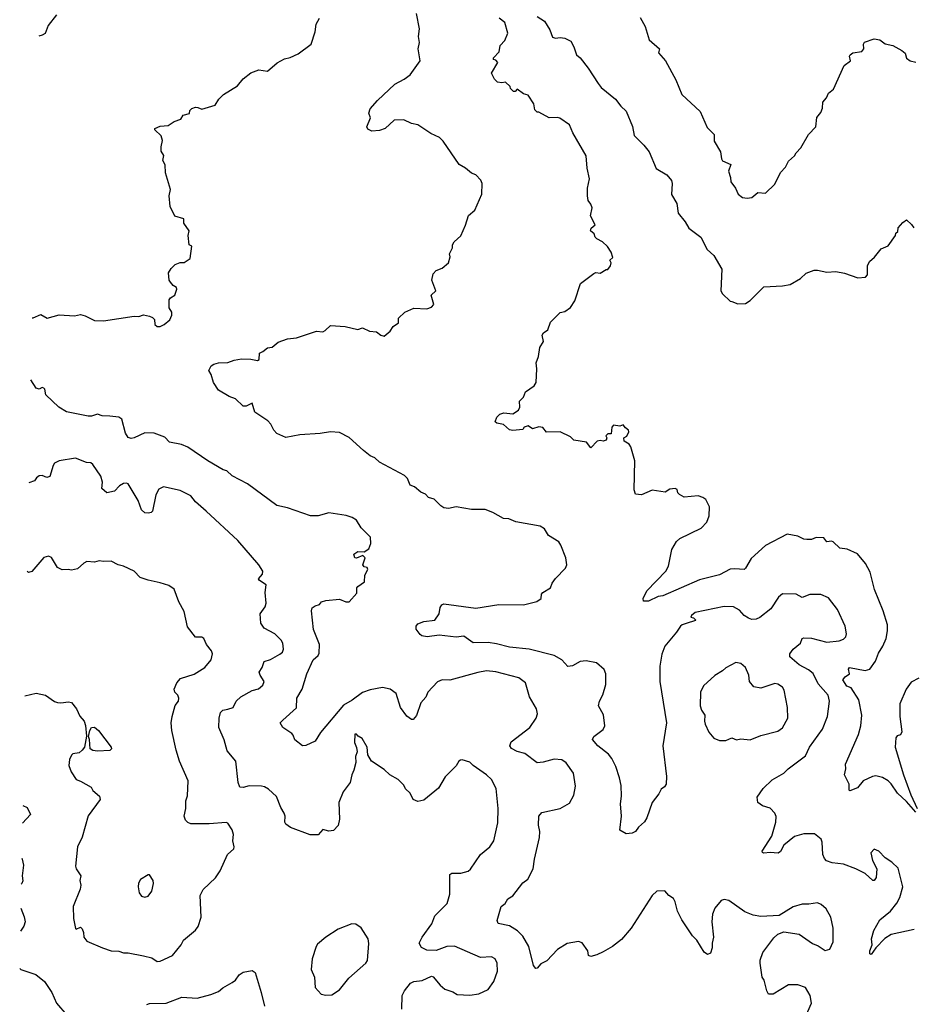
# Model space of a CAD drawing. Extents: x 2056909 to 2160450, y 827444 to 1016825.
# Tile 325 of 501: x 2059237 to 2065070, y 959347 to 965774. Entities that reach past the tile are written whole.
import ezdxf

# ---------------------------------------------------------------- set-up
doc = ezdxf.new("R2010")
doc.units = 0

msp = doc.modelspace()

# ---------------------------------------------------------------- linework, layer by layer
at = {"layer": '0CON10XD'}
for points in [[(2059477.5, 965805), (2059423, 965737), (2059403.3, 965685), (2059385, 965672.5), (2059362.5, 965667.7)], [(2061230, 963745), (2061265, 963778.8), (2061360.7, 963770.7), (2061445, 963751.2), (2061475, 963763.3), (2061520.7, 963740.7), (2061565, 963736.7), (2061593.9, 963713.9), (2061615, 963707.5), (2061655, 963740), (2061675, 963772.5), (2061710, 963795), (2061710, 963825), (2061750, 963865), (2061809.3, 963890.7), (2061895, 963886.7), (2061925, 963897.5), (2061940, 963915), (2061922.5, 963975), (2061952.5, 964005), (2061926.7, 964075), (2061936.7, 964115), (2061955, 964136.7), (2061995, 964153.3), (2062035, 964187.5), (2062047, 964227), (2062043.3, 964245), (2062061.2, 964285), (2062061.2, 964305), (2062073.3, 964325), (2062116.1, 964363.9), (2062147.7, 964432.3), (2062166.2, 964495), (2062208.3, 964531.7), (2062253.8, 964635), (2062256, 964705), (2062247.3, 964727.3), (2062215, 964762.5), (2062185, 964773.3), (2062147.5, 964805), (2062105, 964830), (2062000.8, 964980.8), (2061977.5, 965005), (2061920.3, 965030.3), (2061835, 965088.8), (2061795, 965096.2), (2061745, 965120), (2061682.3, 965117.7), (2061622.5, 965065), (2061585, 965051.2), (2061535, 965046.7), (2061510.5, 965060.5), (2061502.5, 965075), (2061526.4, 965133.6), (2061516.2, 965165), (2061525, 965192.5), (2061573, 965247), (2061685, 965353.3), (2061746.7, 965385), (2061786.2, 965415), (2061852, 965505), (2061838.8, 965585), (2061846, 965625), (2061840.8, 965665), (2061846.2, 965715), (2061828, 965815)], [(2062614.2, 965794.2), (2062662.5, 965765), (2062698.3, 965708.3), (2062715, 965660), (2062735, 965652.5), (2062765, 965657.5), (2062795, 965652.5), (2062833.9, 965633.9), (2062855, 965597.5), (2062872, 965545), (2062896.2, 965525), (2062947.2, 965457.2), (2063012.5, 965357.5), (2063031.7, 965331.7), (2063126, 965255), (2063159.7, 965209.7), (2063196.4, 965176.4), (2063237, 965077), (2063247.9, 965017.9), (2063311.2, 964955), (2063345, 964911.2), (2063391.8, 964801.8), (2063461.7, 964761.7), (2063491.4, 964725), (2063496.7, 964705), (2063492.4, 964632.4), (2063525.6, 964575), (2063535, 964512), (2063581.4, 964455), (2063605, 964414.2), (2063683.7, 964353.7), (2063724.2, 964275), (2063768, 964235), (2063819.2, 964145), (2063814, 964005), (2063823.8, 963985), (2063875, 963936.2), (2063884.2, 963934.2), (2063925, 963918.8), (2063975, 963921.2), (2064005, 963942), (2064095, 964030), (2064215, 964036), (2064265, 964046.7), (2064332.5, 964085), (2064369.3, 964120.7), (2064421.7, 964138.3), (2064445, 964140), (2064505, 964126.7), (2064565, 964130), (2064620, 964120), (2064708.3, 964088.3), (2064757, 964093), (2064771.7, 964108.3), (2064771.7, 964168.3), (2064783.3, 964195), (2064816.2, 964225), (2064860.5, 964279.5), (2064905, 964297.5), (2064952.5, 964365), (2064955, 964380), (2064968.3, 964391.7), (2064970, 964415), (2065000.5, 964449.5), (2065025, 964466.7), (2065058.1, 964438.1), (2065072, 964415)], [(2059319.1, 963829.1), (2059325, 963828.8), (2059375, 963848.8), (2059416.8, 963826.8), (2059495, 963848.1), (2059595, 963841.2), (2059635, 963850), (2059665, 963841.2), (2059725, 963811.2), (2059785, 963808.8), (2059985, 963840), (2060015, 963837.5), (2060045, 963847.5), (2060085, 963840), (2060105, 963830), (2060117, 963817), (2060120, 963785), (2060135, 963772.5), (2060155, 963772.5), (2060180, 963785), (2060217.5, 963815), (2060230, 963845), (2060230, 963865), (2060213.6, 963893.6), (2060212.5, 963945), (2060220.7, 963959.3), (2060250, 963975), (2060262.5, 964015), (2060260, 964025), (2060238.3, 964038.3), (2060220.5, 964060.5), (2060213.3, 964075), (2060208.3, 964121.7), (2060225, 964150), (2060253, 964177), (2060285, 964190), (2060311.7, 964188.3), (2060350, 964215), (2060360, 964295), (2060343.6, 964303.6), (2060337.5, 964365), (2060342.5, 964395), (2060307.5, 964445), (2060307.5, 964475), (2060250.7, 964490.7), (2060220, 964555), (2060212.5, 964625), (2060222.5, 964665), (2060190, 964775), (2060187, 964827), (2060172.5, 964855), (2060177, 964887), (2060160, 964915), (2060160, 964945), (2060170, 964985), (2060160, 965015), (2060120, 965055), (2060120, 965065), (2060155, 965080), (2060207, 965083), (2060245, 965110), (2060290, 965125), (2060305, 965150), (2060345, 965162.5), (2060348.3, 965181.7), (2060360, 965195), (2060385, 965203.3), (2060400.7, 965200.7), (2060425, 965190), (2060513.6, 965216.4), (2060537.5, 965255), (2060567.5, 965285), (2060658.3, 965341.7), (2060695, 965387.5), (2060745, 965426.7), (2060797, 965447), (2060855, 965437.5), (2060917.7, 965492.3), (2060965, 965518.8), (2061002.3, 965527.7), (2061055, 965551.2), (2061138.8, 965615), (2061166.7, 965695), (2061171.2, 965745), (2061193.8, 965785)], [(2065085, 960602), (2065025, 960671.2), (2064966.7, 960725), (2064925, 960786.7), (2064905, 960806.2), (2064868.3, 960828.3), (2064825, 960837.5), (2064802.5, 960835), (2064742.5, 960805), (2064705, 960760.8), (2064655, 960740), (2064650, 960745), (2064650, 960785), (2064620, 960845), (2064630, 960885), (2064626.2, 960915), (2064712.1, 961107.9), (2064728.1, 961165), (2064733.1, 961235), (2064713.3, 961335), (2064665, 961413.3), (2064635, 961424.2), (2064608.8, 961465), (2064623.8, 961485), (2064652.5, 961505), (2064645.8, 961535), (2064652.5, 961545), (2064754.5, 961525.5), (2064785, 961534.4), (2064822, 961588), (2064841.5, 961638.5), (2064870.9, 961685), (2064891.8, 961735), (2064901.1, 961785), (2064900.9, 961825), (2064872.5, 961915), (2064816, 962055), (2064788.1, 962168.1), (2064758.1, 962225), (2064705, 962287.1), (2064637.4, 962317.4), (2064590, 962325), (2064546.6, 962366.6), (2064535, 962370.8), (2064506.1, 962366.1), (2064485, 962391.2), (2064436.4, 962393.6), (2064405, 962381.2), (2064375, 962380.8), (2064355, 962384.2), (2064315, 962403.8), (2064246.1, 962416.1), (2064105, 962341.5), (2064011.8, 962258.2), (2063975, 962193.8), (2063965, 962186), (2063905, 962190.5), (2063873.4, 962186.6), (2063805, 962150.6), (2063675, 962118.5), (2063435, 962014.2), (2063405, 962008.8), (2063341.8, 961978.2), (2063309.4, 961979.4), (2063305.8, 961995), (2063330, 962045), (2063455.5, 962174.5), (2063472.6, 962207.4), (2063493.6, 962315), (2063525, 962368), (2063545, 962387.1), (2063685.4, 962454.6), (2063722, 962495), (2063737.1, 962535), (2063740, 962595), (2063715, 962642.5), (2063695.9, 962655.9), (2063665, 962666), (2063575, 962657.5), (2063543.3, 962675), (2063533.8, 962685), (2063527.3, 962707.3), (2063515, 962713.8), (2063480.5, 962709.5), (2063450.7, 962689.3), (2063365, 962703.3), (2063295, 962673.3), (2063257, 962677), (2063248.8, 962705), (2063252, 962895), (2063226.7, 962985), (2063215, 963002.5), (2063183, 963023), (2063180, 963045), (2063200, 963055), (2063212.5, 963085), (2063210, 963095), (2063190.7, 963110.7), (2063175, 963130), (2063155, 963120), (2063113, 963127), (2063102.5, 963115), (2063098.3, 963071.7), (2063075, 963070), (2063063, 963057), (2063070, 963045), (2063065, 963030), (2063045, 963023.3), (2063025, 963027.5), (2063006.7, 963023.3), (2062965, 962980), (2062937, 963017), (2062855, 963028.8), (2062832.3, 963052.3), (2062765, 963083.3), (2062675, 963082.5), (2062651.7, 963111.7), (2062625, 963117.5), (2062585, 963102.5), (2062555, 963122.5), (2062530, 963115), (2062521.7, 963098.3), (2062455, 963092), (2062435, 963096), (2062395, 963131.1), (2062351.1, 963141.1), (2062340, 963150), (2062351.1, 963178.9), (2062371.5, 963198.5), (2062397.7, 963207.7), (2062455, 963202.5), (2062492.5, 963225), (2062502.5, 963245), (2062500, 963285), (2062525, 963310), (2062537.5, 963345), (2062595, 963383.3), (2062608.8, 963405), (2062613.3, 963495), (2062607.5, 963535), (2062622.5, 963575), (2062632.5, 963635), (2062656.4, 963673.6), (2062647.5, 963715), (2062655, 963730), (2062685, 963750), (2062700.7, 963799.3), (2062765, 963862.5), (2062795, 963868.8), (2062832.5, 963895), (2062860.7, 963939.3), (2062898.3, 964051.7), (2062985, 964117.5), (2062997, 964123), (2063025, 964120), (2063065, 964142.5), (2063075, 964142.5), (2063093, 964167), (2063096.7, 964186.7), (2063090, 964205), (2063107.5, 964222.5), (2063097, 964257), (2063073, 964293), (2063040, 964325), (2063005, 964343.3), (2062993.8, 964355), (2062986.4, 964376.4), (2062963.3, 964395), (2062966.4, 964413.6), (2062992.5, 964435), (2062963.3, 964493.3), (2062973.3, 964545), (2062965, 964570), (2062947.5, 964595), (2062943.3, 964625), (2062944.2, 964675), (2062955.7, 964735), (2062942, 964805), (2062935.5, 964885.5), (2062847.5, 965035), (2062825, 965088), (2062761.7, 965131.7), (2062745, 965136.7), (2062693.9, 965133.9), (2062625, 965170), (2062615, 965170), (2062600, 965185), (2062593.3, 965225), (2062555, 965282.5), (2062525, 965290), (2062485, 965320), (2062470, 965305), (2062460, 965305), (2062440, 965325), (2062438.3, 965338.3), (2062407, 965367), (2062385, 965362.5), (2062355, 965366.7), (2062336.7, 965385), (2062317.5, 965425), (2062357.5, 965495), (2062345, 965510), (2062330, 965515), (2062330, 965525), (2062367.5, 965565), (2062373.8, 965605), (2062402.7, 965637.3), (2062423.9, 965686.1), (2062403.8, 965755), (2062366.7, 965785)], [(2063287.7, 965787.7), (2063319.5, 965729.5), (2063345, 965642.5), (2063413.3, 965585), (2063407, 965557), (2063453.3, 965505), (2063520.7, 965380.7), (2063558.8, 965285), (2063677.5, 965175), (2063725, 965070), (2063770, 965025), (2063770.7, 964980.7), (2063811.7, 964911.7), (2063817.5, 964865), (2063825, 964852.5), (2063878.8, 964828.8), (2063863.8, 964785), (2063876.7, 964745), (2063878.8, 964715), (2063908.8, 964675), (2063926.7, 964635), (2063954.2, 964614.2), (2063985, 964608.8), (2064016.4, 964613.6), (2064055, 964646.2), (2064105, 964642.5), (2064165, 964700), (2064202.7, 964777.3), (2064235, 964812.5), (2064255, 964850), (2064293.9, 964886.1), (2064304.2, 964905.8), (2064335, 964936.7), (2064386.2, 965025), (2064432.5, 965075), (2064440, 965135), (2064465, 965167.5), (2064476.2, 965196.2), (2064480, 965235), (2064503.3, 965265), (2064516.7, 965295), (2064548.3, 965321.7), (2064617.5, 965475), (2064660, 965505), (2064652.5, 965535), (2064657.5, 965545), (2064675, 965558.8), (2064733.6, 965566.4), (2064746.2, 965583.8), (2064743.8, 965615), (2064751.7, 965628.3), (2064815, 965650), (2064851.7, 965641.7), (2064885, 965617.5), (2064935.8, 965605.8), (2064995, 965573.3), (2065017.5, 965555), (2065025, 965522.5), (2065050, 965505), (2065085, 965496.7)], [(2065075, 959834.5), (2064925, 959802.5), (2064883, 959777), (2064825.7, 959715), (2064795, 959671.2), (2064786.7, 959676.7), (2064785.9, 959695.9), (2064800, 959735), (2064797.1, 959775), (2064811.5, 959828.5), (2064852.1, 959897.9), (2064921.1, 959955), (2064961.7, 960008.3), (2064981.4, 960045), (2065002, 960115), (2064970, 960235), (2064930, 960275), (2064885, 960302.5), (2064845, 960347.5), (2064815, 960360), (2064793.3, 960335), (2064803.3, 960285), (2064830.7, 960230.7), (2064827.5, 960175), (2064815, 960156.2), (2064805, 960156.2), (2064755, 960200), (2064695, 960231.9), (2064615, 960261.9), (2064540.3, 960270.3), (2064503.6, 960283.6), (2064488.9, 960298.9), (2064479.5, 960325), (2064475.5, 960404.5), (2064468.5, 960425), (2064425, 960459.4), (2064355, 960459.5), (2064295, 960442.5), (2064223.7, 960386.3), (2064203.3, 960345), (2064186.8, 960333.2), (2064135, 960338.1), (2064094.3, 960334.3), (2064085, 960337.5), (2064082.9, 960347.1), (2064145.5, 960445), (2064172, 960535), (2064173.6, 960573.6), (2064166.7, 960595), (2064135, 960626.7), (2064085, 960642), (2064054.4, 960664.4), (2064050.9, 960699.1), (2064089.2, 960755), (2064148.3, 960811.7), (2064224, 960855), (2064252.5, 960885), (2064365, 960968.8), (2064393.1, 961025), (2064477.3, 961142.7), (2064508.5, 961225), (2064522.1, 961325), (2064512.9, 961365), (2064449.4, 961439.4), (2064415, 961505.4), (2064385, 961530.9), (2064325, 961563.3), (2064264.2, 961615), (2064264.1, 961635.9), (2064286.2, 961665), (2064333.8, 961705), (2064343.8, 961735), (2064355, 961740), (2064405, 961736.8), (2064505, 961711.1), (2064585, 961720), (2064615, 961730.8), (2064630, 961745), (2064634.3, 961765), (2064625.6, 961815), (2064575.6, 961925), (2064515, 962000), (2064465, 962021.2), (2064395, 962021.2), (2064345, 962003.3), (2064305, 962023.3), (2064215, 962026.7), (2064190, 962005), (2064140.7, 961929.3), (2064068, 961872), (2064045, 961861.5), (2064015, 961860), (2063995, 961867.5), (2063966.1, 961886.1), (2063935, 961920), (2063895, 961941.4), (2063835.6, 961944.4), (2063645, 961904.3), (2063621.2, 961885), (2063617.5, 961875), (2063635, 961869.2), (2063651.2, 961855), (2063648.6, 961851.4), (2063587.6, 961832.4), (2063562, 961825), (2063550.8, 961815), (2063524.6, 961775.4), (2063446.9, 961685), (2063428, 961632), (2063415.4, 961554.6), (2063416.2, 961455), (2063458.5, 961185), (2063435.7, 961035), (2063458.8, 960835), (2063456.2, 960785), (2063445, 960767.5), (2063425, 960752.5), (2063408.8, 960721.2), (2063366, 960665), (2063331.2, 960565), (2063315, 960537.5), (2063276.1, 960503.9), (2063257.5, 960475), (2063235, 960463.3), (2063195, 960460), (2063154, 960484), (2063166, 960575), (2063158.6, 960655), (2063165.7, 960705), (2063162.5, 960775), (2063152.9, 960825), (2063128.7, 960898.7), (2063102.4, 960952.4), (2063079.7, 960979.7), (2063010.8, 961035), (2062976.2, 961075), (2062984.5, 961095.5), (2063045, 961141.2), (2063055.7, 961165), (2063047.4, 961237.4), (2063014.2, 961295), (2063021.4, 961325), (2063043.4, 961366.6), (2063062.9, 961435), (2063062, 961505), (2063052.3, 961532.3), (2063002.5, 961575), (2062935, 961590), (2062895, 961585.6), (2062845, 961555.6), (2062815, 961551.4), (2062775.3, 961595.3), (2062725, 961623.1), (2062563.3, 961665), (2062435, 961677.3), (2062348.9, 961701.1), (2062295, 961709.3), (2062196.7, 961706.7), (2062135, 961749.4), (2062086.3, 961743.7), (2061974.4, 961755.6), (2061896.1, 961746.1), (2061863, 961753), (2061850, 961760), (2061825.7, 961795.7), (2061825.6, 961815), (2061835, 961831.2), (2061874, 961846), (2061946.2, 961855), (2061976, 961895), (2061982.3, 961937.7), (2061993.3, 961955), (2062005, 961961.2), (2062213.8, 961933.8), (2062363.4, 961956.6), (2062525.5, 961954.5), (2062612.5, 961977.5), (2062640, 961995), (2062643.8, 962025), (2062651.2, 962035), (2062702, 962065), (2062713, 962097), (2062734.2, 962125.8), (2062800, 962195), (2062807.5, 962215), (2062800.7, 962260.7), (2062770, 962345), (2062756.7, 962365), (2062688.3, 962408.3), (2062661.7, 962451.7), (2062635, 962468.8), (2062475, 962497.5), (2062430, 962515), (2062395, 962518.8), (2062325, 962558), (2062275, 962576.2), (2062185, 962576), (2062085, 962594), (2062035, 962584), (2062005, 962588.8), (2061985, 962600), (2061942.5, 962645), (2061905.8, 962655.8), (2061885, 962676.7), (2061855, 962690), (2061815, 962724), (2061785.9, 962735.9), (2061768.3, 962778.3), (2061748.8, 962798.8), (2061585.7, 962885.7), (2061555, 962914), (2061525, 962928), (2061482.1, 962962.1), (2061387.6, 963047.6), (2061325, 963078.6), (2061265, 963082.9), (2061197.5, 963072.5), (2061066.1, 963063.9), (2060975, 963046.2), (2060915, 963074), (2060896, 963095), (2060876.7, 963135), (2060856.7, 963155), (2060772.5, 963212.5), (2060755, 963270), (2060715, 963250.8), (2060695, 963250.7), (2060645, 963300.4), (2060605, 963315.4), (2060535.7, 963355), (2060502.9, 963405), (2060487.7, 963457.7), (2060472.5, 963485), (2060486.7, 963515), (2060503.4, 963526.6), (2060535, 963534.4), (2060595, 963536.2), (2060637.2, 963552.8), (2060685, 963560.7), (2060745, 963558.9), (2060790, 963550), (2060799.2, 963555), (2060802.3, 963597.7), (2060825, 963607.5), (2060855, 963632.5), (2060885, 963637.5), (2060925, 963670), (2060985, 963690), (2061045, 963696.7), (2061175, 963741.2), (2061215, 963737.5), (2061230, 963745)], [(2064366.7, 959265), (2064405.9, 959354.1), (2064397.5, 959405), (2064365, 959456.7), (2064315, 959473.8), (2064255, 959473.3), (2064155, 959413.8), (2064124.1, 959414.1), (2064113.3, 959435), (2064096.7, 959505), (2064083.3, 959525), (2064070, 959615), (2064070, 959635), (2064086.7, 959685), (2064158.8, 959781.2), (2064185.9, 959804.1), (2064225, 959820), (2064325, 959804), (2064411.2, 959745), (2064449.7, 959729.7), (2064495, 959699.2), (2064525, 959706.2), (2064545.9, 959754.1), (2064547.1, 959845), (2064531.4, 959915), (2064500.3, 959970.3), (2064468.8, 959998.8), (2064445, 960010), (2064388.8, 960001.2), (2064345, 960001.4), (2064285.8, 959984.2), (2064195, 959926.2), (2064075, 959920), (2064025, 959928), (2063970.3, 959950.3), (2063865.5, 960025.5), (2063835, 960030.6), (2063815, 960024.3), (2063775, 959974), (2063759.5, 959935), (2063755.5, 959885.5), (2063765.7, 959784.3), (2063756.4, 959746.4), (2063756.2, 959715), (2063745, 959680), (2063727, 959673), (2063705, 959687.5), (2063656.2, 959765), (2063628.8, 959795), (2063557.9, 959897.9), (2063530, 959955), (2063516.2, 960015), (2063505, 960037.5), (2063475, 960057.5), (2063447, 960087), (2063395, 960086.7), (2063365, 960056.7), (2063229.2, 959845), (2063165, 959771.2), (2063105.5, 959724.5), (2063045, 959690), (2063005, 959670), (2062965, 959660), (2062950, 959665), (2062946.1, 959696.1), (2062908.3, 959748.3), (2062885, 959757.5), (2062810, 959745), (2062746.7, 959705), (2062678.3, 959631.7), (2062639.3, 959610.7), (2062615, 959582.5), (2062605, 959580), (2062590.7, 959600.7), (2062561.2, 959725), (2062521.7, 959791.7), (2062487.3, 959827.3), (2062435, 959860), (2062360, 959875), (2062353.8, 959895), (2062378.8, 959985), (2062405, 960006.2), (2062423.4, 960036.6), (2062455, 960056.2), (2062520.3, 960139.7), (2062553.3, 960165), (2062588.8, 960231.2), (2062596.2, 960295), (2062630.8, 960435), (2062632, 960475), (2062624.1, 960515.9), (2062626.2, 960575), (2062645, 960600), (2062764.5, 960625.5), (2062825, 960660), (2062855, 960712.5), (2062865, 960770), (2062851.9, 960855), (2062803.1, 960923.1), (2062775, 960942.5), (2062725, 960947.7), (2062653.1, 960926.9), (2062615, 960924.4), (2062535, 960983.3), (2062485, 960997.8), (2062446.8, 961016.8), (2062437.1, 961035), (2062445, 961060), (2062566, 961155), (2062607.5, 961215), (2062615.9, 961244.1), (2062611.2, 961275), (2062564.5, 961354.5), (2062538, 961445), (2062495, 961477.5), (2062345, 961516.9), (2062285, 961522.9), (2062227.6, 961512.4), (2062045, 961463.1), (2061995, 961464.2), (2061965, 961452.5), (2061901.1, 961385), (2061887, 961353), (2061855, 961314), (2061826.7, 961233.3), (2061805, 961206.7), (2061795, 961206.7), (2061765, 961228.8), (2061722.5, 961285), (2061695, 961376.2), (2061654.4, 961404.4), (2061605, 961415.6), (2061525, 961400.5), (2061475, 961382.9), (2061407.4, 961332.6), (2061350.1, 961299.9), (2061199.5, 961120.5), (2061165, 961065.7), (2061105, 961036), (2061083.3, 961035), (2061034.1, 961074.1), (2061022.5, 961105), (2061012.5, 961115), (2060954.5, 961154.5), (2060936.7, 961185), (2060955, 961202), (2061045, 961282.5), (2061046, 961345), (2061080, 961405), (2061111.2, 961505), (2061153.3, 961595), (2061185.5, 961624.5), (2061191.2, 961638.8), (2061194.2, 961695), (2061154.3, 961794.3), (2061142.2, 961915), (2061147.1, 961935), (2061165, 961947.8), (2061193.9, 961956.1), (2061207.5, 961975), (2061235, 961983.8), (2061325, 961992), (2061365, 961974), (2061387.5, 961975), (2061438.3, 962031.7), (2061436.7, 962065), (2061443.3, 962075), (2061486.7, 962105), (2061490.7, 962149.3), (2061510, 962185), (2061505, 962197.5), (2061485, 962202.5), (2061477.5, 962215), (2061491.7, 962261.7), (2061477.5, 962277.5), (2061435, 962260), (2061425, 962262.5), (2061417.5, 962285), (2061445, 962302.5), (2061485, 962300), (2061515, 962320), (2061530, 962355), (2061526.1, 962396.1), (2061465, 962457.5), (2061435, 962506.7), (2061407.5, 962525), (2061367.7, 962537.7), (2061255, 962556.2), (2061185, 962536.7), (2061135, 962536.7), (2060985, 962588), (2060915, 962603.1), (2060724.4, 962744.4), (2060625, 962797.1), (2060589.3, 962829.3), (2060565, 962836), (2060465, 962894.2), (2060335, 962984), (2060292.3, 963002.3), (2060215, 963016.2), (2060185, 963050), (2060115, 963075.8), (2060055, 963077.5), (2059985, 963043.8), (2059965, 963041.2), (2059945, 963048), (2059928.9, 963075), (2059905, 963166), (2059885, 963178.6), (2059825, 963185.6), (2059775, 963187.5), (2059745, 963200), (2059705, 963186.2), (2059685, 963186.2), (2059542.5, 963215), (2059493.3, 963245), (2059407.5, 963325), (2059401.7, 963361.7), (2059395, 963370), (2059385, 963372.5), (2059365, 963363.3), (2059345, 963370), (2059309.6, 963423.1)], [(2061730.8, 959315), (2061734, 959405), (2061748.8, 959435), (2061787.5, 959485), (2061810, 959495), (2061865, 959502.5), (2061925, 959530), (2061935, 959527.5), (2061981.3, 959471.3), (2062011.2, 959445), (2062065, 959427.5), (2062092.1, 959412.1), (2062175, 959405.8), (2062235, 959415.8), (2062295, 959444), (2062332.2, 959495), (2062356.7, 959563.3), (2062352.7, 959615), (2062340, 959645), (2062317.2, 959657.2), (2062245, 959652.5), (2062075, 959727.1), (2062025.4, 959724.6), (2061955, 959698.6), (2061895, 959700.8), (2061858.7, 959718.7), (2061844.1, 959745.9), (2061864, 959785), (2061927, 959873), (2061947.5, 959925), (2062027.5, 960005), (2062045.5, 960065), (2062044.5, 960195.5), (2062056.9, 960203.1), (2062117, 960203), (2062165, 960216), (2062180.3, 960229.7), (2062245, 960326), (2062305.7, 960374.3), (2062332.9, 960415), (2062358.3, 960531.7), (2062360, 960625), (2062346, 960755), (2062316, 960815), (2062285, 960846), (2062196.2, 960905), (2062175, 960927.5), (2062125, 960943.8), (2062115, 960941.2), (2062103.3, 960935), (2062085, 960903.8), (2062015, 960831.4), (2061971.4, 960758.6), (2061875, 960680), (2061835, 960670), (2061806, 960685), (2061786, 960725), (2061754.4, 960754.4), (2061745, 960777.5), (2061706.7, 960815), (2061652.5, 960845), (2061615, 960880), (2061532.5, 960935), (2061510, 960975), (2061506, 961026), (2061473, 961083), (2061446.4, 961096.4), (2061435, 961110), (2061425, 961110), (2061423, 961057), (2061435, 961022.5), (2061440, 960995), (2061430, 960965), (2061431.2, 960925), (2061418.8, 960875), (2061404, 960845), (2061394, 960795), (2061348.8, 960735), (2061320.8, 960665), (2061324, 960555), (2061316, 960515), (2061285, 960480.8), (2061255, 960478), (2061215, 960488.8), (2061185.8, 960454.2), (2061132.7, 960452.7), (2061005, 960502), (2060975, 960523.8), (2060968, 960535), (2060969.2, 960575), (2060962.5, 960595), (2060941.3, 960631.3), (2060914.2, 960704.2), (2060862.1, 960752.1), (2060835, 960767.5), (2060815, 960770), (2060735, 960773.5), (2060695, 960762), (2060673.8, 960765), (2060664.2, 960794.2), (2060647.5, 960935), (2060592.4, 961002.4), (2060572.8, 961072.8), (2060536, 961155), (2060539.4, 961215), (2060548.3, 961251.7), (2060562.6, 961267.4), (2060595, 961273.3), (2060630, 961285), (2060651.2, 961325), (2060680, 961355), (2060755, 961395.6), (2060795, 961406), (2060825, 961431.2), (2060833.3, 961455), (2060806.2, 961495), (2060801.2, 961515), (2060820, 961545), (2060832.5, 961585), (2060875, 961598.6), (2060935, 961632.5), (2060952, 961645), (2060960, 961665), (2060954.3, 961705), (2060944, 961725), (2060902, 961765), (2060832.6, 961802.6), (2060811.4, 961835), (2060807.1, 961895), (2060839.3, 961940.7), (2060846.9, 961965), (2060838.8, 962035), (2060846, 962085), (2060802.6, 962112.6), (2060796, 962125), (2060821.2, 962155), (2060823.8, 962175), (2060797.1, 962215), (2060660.6, 962375), (2060454, 962565), (2060385, 962626.2), (2060355, 962665.8), (2060285, 962700), (2060175, 962724), (2060145, 962708.8), (2060125, 962672.5), (2060104.1, 962565.9), (2060095, 962556.7), (2060077.7, 962552.3), (2060055, 962556), (2060032.9, 962575), (2060010.5, 962635), (2059945, 962744), (2059935, 962749.2), (2059915, 962746.7), (2059889.1, 962730.9), (2059855, 962696.9), (2059805, 962686.7), (2059774, 962715), (2059777.8, 962755), (2059767.8, 962795), (2059715, 962870), (2059701.7, 962881.7), (2059674.2, 962884.2), (2059601.7, 962911.7), (2059495.9, 962894.1), (2059465, 962878.8), (2059455.6, 962864.4), (2059435, 962792.5), (2059415, 962785.8), (2059385, 962798.8), (2059364.1, 962795.9), (2059346.1, 962783.9), (2059335, 962763.8), (2059296.9, 962750.1)], [(2059270.8, 961361.2), (2059345, 961377.1), (2059405, 961364.3), (2059464.5, 961324.5), (2059485, 961317.1), (2059505, 961314.2), (2059555, 961321.2), (2059575, 961316.7), (2059608.1, 961275), (2059628.8, 961228.8), (2059658, 961195), (2059667.5, 961167.5), (2059672.7, 961097.3), (2059659.2, 961025), (2059646, 961005), (2059625, 960989.2), (2059585, 960982), (2059575, 960973.8), (2059562.5, 960945), (2059558.8, 960905), (2059574, 960865), (2059605, 960813.8), (2059635, 960803.8), (2059703.9, 960763.9), (2059715, 960742.5), (2059757.5, 960705), (2059762.5, 960685), (2059685, 960576.7), (2059645, 960437.5), (2059613.8, 960375), (2059601.7, 960248.3), (2059605, 960232.5), (2059636, 960185), (2059630, 960155), (2059635.8, 960125), (2059632.3, 960097.7), (2059586.2, 959985), (2059588.3, 959908.3), (2059601.7, 959841.7), (2059605, 959837.5), (2059635, 959850), (2059645, 959840), (2059654.2, 959815), (2059655.8, 959785), (2059675, 959760), (2059777.5, 959715), (2059835, 959696), (2059885, 959693.8), (2059914.1, 959684.1), (2059945, 959684), (2060044.3, 959664.3), (2060099.7, 959649.7), (2060135, 959627.1), (2060155, 959628.6), (2060233.8, 959665), (2060291.2, 959735), (2060306.2, 959765), (2060385, 959832), (2060402.5, 959855), (2060420.8, 959915), (2060415, 960057.5), (2060435, 960096.7), (2060515, 960172), (2060545, 960218.8), (2060594.5, 960325.5), (2060635, 960361.2), (2060638.1, 960375), (2060629.2, 960415), (2060632.2, 960455), (2060624.4, 960485), (2060595, 960528.8), (2060585, 960534.2), (2060475, 960524.5), (2060355, 960526.2), (2060333.8, 960533.8), (2060319.3, 960549.3), (2060310, 960575), (2060322, 960625), (2060320.8, 960645), (2060321.2, 960675), (2060331.7, 960708.3), (2060335.8, 960805), (2060280, 960935), (2060258, 961005), (2060229.2, 961135), (2060225.6, 961185), (2060232.5, 961225), (2060252.7, 961297.3), (2060273.3, 961325), (2060276.2, 961345), (2060270, 961365), (2060250, 961385), (2060246.2, 961405), (2060262.5, 961445), (2060286.7, 961473.3), (2060375, 961501.4), (2060445, 961546.7), (2060486, 961595), (2060496.2, 961635), (2060490, 961655), (2060456.2, 961695), (2060440, 961735), (2060425, 961743.8), (2060384.2, 961744.2), (2060331.7, 961811.7), (2060311.3, 961911.3), (2060276, 961975), (2060245, 962057.5), (2060211.7, 962081.7), (2060155, 962099.2), (2060075, 962116), (2060024.1, 962134.1), (2059983.6, 962173.6), (2059915, 962206.7), (2059880, 962215), (2059835, 962240), (2059785, 962237.5), (2059755, 962242.5), (2059725, 962232.5), (2059675, 962237.5), (2059655, 962227.5), (2059615, 962190), (2059575, 962181.2), (2059553.6, 962186.4), (2059515, 962183.3), (2059485, 962198.8), (2059445, 962263.3), (2059425, 962273.3), (2059395, 962263.3), (2059317, 962173), (2059295, 962166.7), (2059286.1, 962174.4)], [(2063825, 961068.8), (2063845, 961070), (2063885, 961086.7), (2063915, 961073.3), (2063945, 961080), (2064005, 961073.8), (2064075, 961102), (2064185, 961130.8), (2064215, 961152), (2064250.8, 961215), (2064248.6, 961285), (2064226.8, 961396.8), (2064215, 961418), (2064185, 961437.5), (2064165, 961440.8), (2064075, 961410), (2064029.3, 961419.3), (2064000, 961455), (2063995.8, 961495), (2063974, 961545), (2063945, 961572.5), (2063911.7, 961578.3), (2063845, 961543.3), (2063825, 961523.3), (2063775, 961492.5), (2063700, 961425), (2063681.2, 961385), (2063678, 961295), (2063687.3, 961267.3), (2063710, 961235), (2063706, 961195), (2063710.8, 961175), (2063734.3, 961124.3), (2063767.5, 961085), (2063805, 961070), (2063825, 961068.8)], [(2065105, 961476), (2065055, 961450), (2065022.1, 961405), (2064982.3, 961307.7), (2064980.9, 961225), (2064995.5, 961125), (2064985, 961106), (2064965, 961100), (2064955, 961086.7), (2064951.9, 961025), (2065005.8, 960845), (2065053.6, 960713.6), (2065095.7, 960625)], [(2059745, 961000), (2059714.6, 961004.6), (2059697.5, 961015), (2059692.9, 961075), (2059685.7, 961095), (2059694.3, 961135), (2059705, 961152.9), (2059725, 961155.4), (2059751.5, 961135), (2059833.8, 961025), (2059837.5, 961015), (2059825, 961004.2), (2059745, 961000)], [(2059257.3, 960645.2), (2059285, 960632.5), (2059307, 960587), (2059255.2, 960530.6)], [(2059250.8, 960300.8), (2059254.3, 960294.3), (2059261.4, 960255), (2059252.9, 960185), (2059257.5, 960152.5), (2059251.2, 960135), (2059247.7, 960131.8)], [(2060055, 960046.7), (2060075, 960052.5), (2060098.8, 960085), (2060111.2, 960135), (2060108.8, 960155), (2060085, 960192.5), (2060075, 960192.5), (2060025, 960162.5), (2060012.7, 960137.3), (2060010, 960115), (2060017.5, 960075), (2060032.3, 960052.3), (2060055, 960046.7)], [(2059244.7, 959974.2), (2059267.2, 959917.2), (2059272.5, 959885), (2059265, 959856.7), (2059241.9, 959825.5)], [(2061235, 959406.2), (2061275, 959408.8), (2061325, 959442), (2061385, 959518), (2061495.4, 959614.6), (2061506.4, 959633.6), (2061515.7, 959745), (2061512, 959775), (2061465, 959846.7), (2061430.5, 959870.5), (2061405, 959872.5), (2061315, 959836.7), (2061235.8, 959785), (2061180.3, 959739.7), (2061171.2, 959725), (2061146.2, 959645), (2061140, 959575), (2061161.2, 959525), (2061166.1, 959456.1), (2061205, 959413.3), (2061235, 959406.2)], [(2059237.3, 959581.5), (2059245, 959574.2), (2059342.4, 959542.4), (2059400, 959495), (2059446.2, 959425), (2059476.7, 959355), (2059545.8, 959275.8)], [(2060067.5, 959345), (2060085, 959352), (2060194.1, 959354.1), (2060295, 959393.8), (2060395, 959386.7), (2060485, 959411.2), (2060535, 959430), (2060563.3, 959455), (2060625, 959488.8), (2060645.7, 959504.3), (2060670.3, 959539.7), (2060695, 959556), (2060755, 959567.5), (2060773.8, 959553.8), (2060814.3, 959425), (2060834.4, 959334.4)]]:
    msp.add_lwpolyline(points, dxfattribs=at)

doc.saveas('drawing.dxf')
